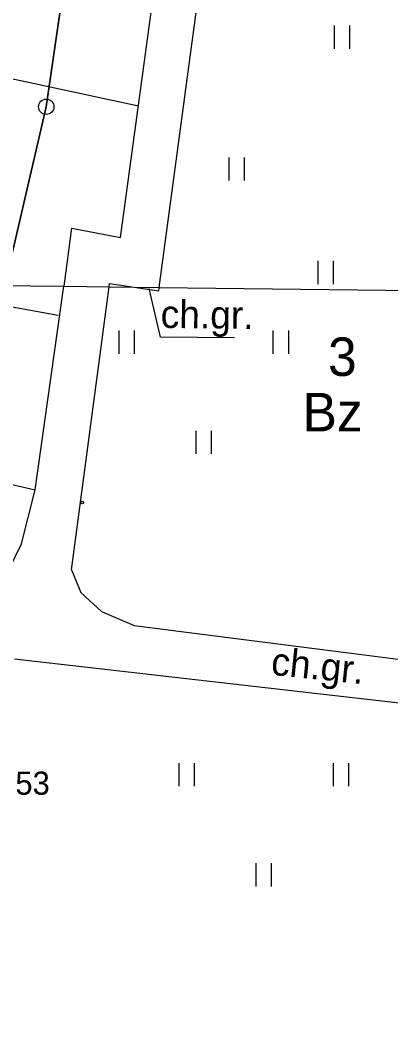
# Model space of a CAD drawing. Extents: x 6434771 to 6436222, y 5663454 to 5664782.
# Drawn here: x 6434919.86 to 6434931.89, y 5664174.49 to 5664207.03 of the extents above; entities that cross this region are included whole.
import ezdxf

# ---------------------------------------------------------------- set-up
doc = ezdxf.new("R2010")
doc.units = 0
for name, color, linetype in [('Warstwa 1', 7, 'Continuous'), ('Warstwa 10', 7, 'Continuous'), ('Warstwa 13', 7, 'Continuous'), ('Warstwa 15', 7, 'Continuous'), ('Warstwa 2', 7, 'Continuous'), ('Warstwa 21', 7, 'Continuous'), ('Warstwa 5', 7, 'Continuous'), ('Warstwa 6', 7, 'Continuous'), ('Warstwa 9', 7, 'Continuous')]:
    doc.layers.add(name, color=color, linetype=linetype)

msp = doc.modelspace()

# ---------------------------------------------------------------- linework, layer by layer
at = {"layer": 'Warstwa 1'}
for p, q in [((6434920.712, 5664204.22), (6434923.614, 5664224.187)), ((6434920.712, 5664204.22), (6434923.614, 5664224.187)), ((6434911.393, 5664164.039), (6434920.712, 5664204.22)), ((6434911.393, 5664164.039), (6434920.712, 5664204.22))]:
    msp.add_line(p, q, dxfattribs=at)
at = {"layer": 'Warstwa 10'}
for p, q in [((6434923.12, 5664199.981), (6434925.13, 5664214.808)), ((6434917.047, 5664205.688), (6434923.699, 5664204.252)), ((6434921.289, 5664198.393), (6434921.544, 5664200.28)), ((6434921.544, 5664200.28), (6434923.12, 5664199.981)), ((6434915.488, 5664198.463), (6434921.094, 5664197.456)), ((6434915.488, 5664198.463), (6434921.279, 5664198.393)), ((6434915.488, 5664198.463), (6434921.289, 5664198.393)), ((6434920.351, 5664191.793), (6434921.279, 5664198.393)), ((6434914.336, 5664193.126), (6434920.351, 5664191.793)), ((6434919.909, 5664190.038), (6434920.351, 5664191.793)), ((6434919.479, 5664189.154), (6434919.909, 5664190.038))]:
    msp.add_line(p, q, dxfattribs=at)
msp.add_circle((6434920.712, 5664204.22), 0.25, dxfattribs=at)
at = {"layer": 'Warstwa 13'}
msp.add_circle((6434921.876, 5664191.375), 0.045, dxfattribs=at)
at = {"layer": 'Warstwa 21'}
for p, q in [((6434923.12, 5664199.981), (6434925.13, 5664214.808)), ((6434921.289, 5664198.393), (6434921.544, 5664200.28)), ((6434921.544, 5664200.28), (6434923.12, 5664199.981)), ((6434920.351, 5664191.793), (6434921.279, 5664198.393)), ((6434919.909, 5664190.038), (6434920.351, 5664191.793)), ((6434919.479, 5664189.154), (6434919.909, 5664190.038))]:
    msp.add_line(p, q, dxfattribs=at)
at = {"layer": 'Warstwa 5'}
for p, q in [((6434924.374, 5664198.355), (6434926.338, 5664212.953)), ((6434930.057, 5664206.105), (6434930.057, 5664206.855)), ((6434930.557, 5664206.105), (6434930.557, 5664206.855)), ((6434926.641, 5664201.823), (6434926.641, 5664202.573)), ((6434927.141, 5664201.823), (6434927.141, 5664202.573)), ((6434929.529, 5664198.467), (6434929.529, 5664199.217)), ((6434930.029, 5664198.467), (6434930.029, 5664199.217)), ((6434921.529, 5664189.189), (6434922.748, 5664198.375)), ((6434922.748, 5664198.375), (6434922.762, 5664198.485)), ((6434922.748, 5664198.375), (6434923.561, 5664198.365)), ((6434922.748, 5664198.375), (6434923.561, 5664198.365)), ((6434922.762, 5664198.485), (6434923.561, 5664198.365)), ((6434923.561, 5664198.365), (6434924.058, 5664198.29)), ((6434924.058, 5664198.29), (6434924.359, 5664198.245)), ((6434924.359, 5664198.245), (6434924.374, 5664198.355)), ((6434924.374, 5664198.355), (6434940.443, 5664198.161)), ((6434924.374, 5664198.355), (6434940.443, 5664198.161)), ((6434923.072, 5664196.206), (6434923.072, 5664196.956)), ((6434923.572, 5664196.206), (6434923.572, 5664196.956)), ((6434928.072, 5664196.206), (6434928.072, 5664196.956)), ((6434928.572, 5664196.206), (6434928.572, 5664196.956)), ((6434925.572, 5664192.956), (6434925.572, 5664193.706)), ((6434926.072, 5664192.956), (6434926.072, 5664193.706)), ((6434921.529, 5664189.189), (6434921.83, 5664188.455)), ((6434921.83, 5664188.455), (6434922.503, 5664187.837)), ((6434922.503, 5664187.837), (6434923.558, 5664187.384)), ((6434923.558, 5664187.384), (6434939.005, 5664185.407)), ((6434919.684, 5664186.301), (6434940.717, 5664183.896)), ((6434925.019, 5664182.169), (6434925.019, 5664182.919)), ((6434925.519, 5664182.169), (6434925.519, 5664182.919)), ((6434930.019, 5664182.169), (6434930.019, 5664182.919)), ((6434930.519, 5664182.169), (6434930.519, 5664182.919)), ((6434927.519, 5664178.919), (6434927.519, 5664179.669)), ((6434928.019, 5664178.919), (6434928.019, 5664179.669))]:
    msp.add_line(p, q, dxfattribs=at)
at = {"layer": 'Warstwa 6'}
for points in [[(6434927.432, 5664245.399), (6434923.614, 5664224.187), (6434920.712, 5664204.22), (6434911.393, 5664164.039), (6434903.145, 5664109.805), (6434909.495, 5664112.198), (6434920.128, 5664116.53), (6434928.133, 5664114.383), (6434941.643, 5664120.029), (6434948.727, 5664102.903), (6434952.266, 5664104.5), (6434943.969, 5664226.871), (6434936.39, 5664260.581)], [(6434918.18, 5664229.72), (6434917.154, 5664223.435), (6434903.866, 5664165.18), (6434895.253, 5664127.032), (6434896.042, 5664112.961), (6434899.629, 5664100.267), (6434899.42, 5664097.83), (6434898.465, 5664094.951), (6434905.052, 5664092.201), (6434905.052, 5664094.691), (6434905.605, 5664097.395), (6434906.53, 5664099.484), (6434908.184, 5664101.384), (6434908.626, 5664101.598), (6434909.127, 5664101.662), (6434909.495, 5664112.198), (6434903.145, 5664109.805), (6434911.393, 5664164.039), (6434920.712, 5664204.22), (6434923.614, 5664224.187), (6434927.432, 5664245.399)]]:
    msp.add_lwpolyline(points, dxfattribs=at)
at = {"layer": 'Warstwa 9'}
for p, q in [((6434923.12, 5664199.981), (6434925.13, 5664214.808)), ((6434924.374, 5664198.355), (6434926.338, 5664212.953)), ((6434921.289, 5664198.393), (6434921.544, 5664200.28)), ((6434921.544, 5664200.28), (6434923.12, 5664199.981)), ((6434920.351, 5664191.793), (6434921.279, 5664198.393)), ((6434921.279, 5664198.393), (6434922.748, 5664198.375)), ((6434921.289, 5664198.393), (6434922.748, 5664198.375)), ((6434921.529, 5664189.189), (6434922.748, 5664198.375)), ((6434922.748, 5664198.375), (6434922.762, 5664198.485)), ((6434922.762, 5664198.485), (6434923.561, 5664198.365)), ((6434923.561, 5664198.365), (6434924.374, 5664198.355)), ((6434923.561, 5664198.365), (6434924.359, 5664198.245)), ((6434923.561, 5664198.365), (6434924.374, 5664198.355)), ((6434924.359, 5664198.245), (6434924.374, 5664198.355)), ((6434919.909, 5664190.038), (6434920.351, 5664191.793)), ((6434919.479, 5664189.154), (6434919.909, 5664190.038)), ((6434921.529, 5664189.189), (6434921.83, 5664188.455)), ((6434921.83, 5664188.455), (6434922.503, 5664187.837)), ((6434922.503, 5664187.837), (6434923.558, 5664187.384)), ((6434923.558, 5664187.384), (6434939.005, 5664185.407)), ((6434919.684, 5664186.301), (6434940.717, 5664183.896))]:
    msp.add_line(p, q, dxfattribs=at)
msp.add_lwpolyline([(6434926.818, 5664196.717), (6434924.414, 5664196.746), (6434924.051, 5664198.319)], dxfattribs=at)

# ---------------------------------------------------------------- texts
at = {"layer": 'Warstwa 15'}
msp.add_text('3', height=1.25, dxfattribs=at).set_placement((6434929.847, 5664195.484))
at = {"layer": 'Warstwa 2'}
msp.add_text('Bz', height=1.25, dxfattribs=at).set_placement((6434929.02, 5664193.686))
at = {"layer": 'Warstwa 6'}
msp.add_text('117.53', height=0.75, dxfattribs=at).set_placement((6434917.76, 5664181.894))
at = {"layer": 'Warstwa 9'}
for rotation, p in [(359.3076, (6434924.418, 5664197.044)), (354.1681, (6434927.976, 5664185.788))]:
    msp.add_text('ch.gr.', height=0.9, rotation=rotation, dxfattribs=at).set_placement(p)

doc.saveas('drawing.dxf')
